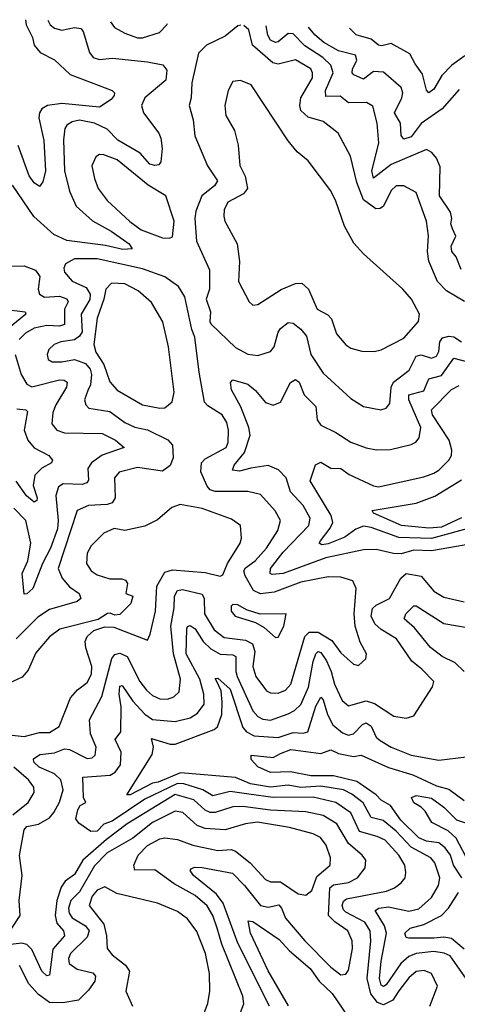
# Model space of a CAD drawing. Extents: x 1552294 to 1694791, y 811929 to 917222.
# Tile 399 of 643: x 1639657 to 1641398, y 911633 to 915546. Entities that reach past the tile are written whole.
import ezdxf

# ---------------------------------------------------------------- set-up
doc = ezdxf.new("R2010")
doc.units = 0

msp = doc.modelspace()

# ---------------------------------------------------------------- linework, layer by layer
at = {"layer": '0CON10XD'}
for points in [[(1639768.6, 915543.3), (1639777.8, 915525), (1639795, 915512.5), (1639825, 915504.1), (1639875, 915514.7), (1639900.5, 915510.5), (1639909.1, 915499.1), (1639935, 915414.6), (1639949.2, 915395), (1639975, 915387), (1640026.7, 915393.3), (1640165, 915378.5), (1640226.6, 915366.6), (1640242.7, 915345), (1640238.2, 915305), (1640154.5, 915235.5), (1640141.2, 915205), (1640150, 915175), (1640210, 915095), (1640218.4, 915075), (1640223.8, 915033.8), (1640218.9, 914981.1), (1640210.9, 914969.1), (1640195, 914965.6), (1640175, 914971.8), (1640136.2, 915015), (1640046.9, 915066.9), (1640005, 915110.4), (1639955, 915134.5), (1639895, 915145.8), (1639865, 915139.4), (1639845, 915126.5), (1639837.1, 915112.9), (1639831.5, 915068.5), (1639834.5, 914944.5), (1639855, 914864.4), (1639882.2, 914805), (1639946.4, 914746.4), (1640021.2, 914705), (1640092.5, 914655), (1640103.8, 914635), (1640067.6, 914632.4), (1639997.9, 914647.9), (1639845, 914668.7), (1639792.3, 914692.3), (1639712.9, 914762.9), (1639628, 914888)], [(1639680.2, 915545.6), (1639682.6, 915525), (1639708, 915475), (1639713.9, 915443.9), (1639738.8, 915415), (1639795, 915385.7), (1639858.3, 915328.3), (1640025, 915264), (1640034, 915255), (1640032.5, 915245), (1640021.3, 915228.7), (1639975, 915198.1), (1639825, 915212.3), (1639767.1, 915205), (1639745, 915191.8), (1639735.3, 915175), (1639733.3, 915155), (1639752.3, 915065), (1639759.1, 914945), (1639748.9, 914901.1), (1639735, 914883.3), (1639715, 914897.8), (1639695, 914924.5), (1639650.5, 915045)], [(1640018, 915536.8), (1640034.7, 915514.7), (1640075, 915491.8), (1640125, 915474), (1640145, 915473.5), (1640213.1, 915495), (1640242.9, 915525), (1640244.8, 915530.9)], [(1640537.4, 915523.3), (1640525, 915520.9), (1640475, 915480.8), (1640400.6, 915445), (1640367.9, 915412.1), (1640341.7, 915295), (1640339.5, 915235), (1640330.9, 915205), (1640347.3, 915147.3), (1640354.2, 915084.2), (1640404.8, 914965), (1640443.8, 914905), (1640432.1, 914885), (1640381.8, 914845), (1640357.8, 914785), (1640353.5, 914755), (1640360, 914665), (1640411.7, 914551.7), (1640411.5, 914475), (1640399.4, 914435), (1640416.7, 914385), (1640413.8, 914345), (1640419.2, 914335), (1640515, 914243.3), (1640565, 914216.9), (1640605, 914210.8), (1640655, 914226.9), (1640669.7, 914245), (1640685, 914304.3), (1640695, 914318.8), (1640725, 914341.8), (1640745, 914339.1), (1640775, 914316.1), (1640797.7, 914287.7), (1640815, 914215.6), (1640865, 914140.9), (1640975, 914040), (1641025, 914008), (1641094.5, 913995.5), (1641115, 914001.4), (1641129.5, 914020.5), (1641134.4, 914085), (1641144.8, 914105), (1641206.6, 914153.4), (1641235, 914208.1), (1641255, 914213.8), (1641295, 914201.1), (1641315, 914208.2), (1641325, 914227.1), (1641328.3, 914265), (1641339, 914281), (1641365, 914288), (1641385, 914285.5), (1641415.1, 914265.1)], [(1641426.3, 914426.3), (1641355, 914467.5), (1641320, 914505), (1641285.4, 914585.4), (1641279.4, 914625), (1641283.9, 914686.1), (1641275.9, 914745), (1641235, 914858.5), (1641185, 914885.3), (1641155, 914885.9), (1641135, 914866.4), (1641105, 914804), (1641091.5, 914795), (1641073.4, 914793.4), (1641025, 914829.7), (1640998.1, 914898.1), (1640972.7, 915002.7), (1640924.7, 915094.7), (1640865, 915141.5), (1640805, 915158.4), (1640776.1, 915185), (1640771.5, 915205), (1640775.7, 915235), (1640822.2, 915315), (1640822.4, 915335), (1640815, 915350), (1640755, 915385.9), (1640685, 915369.5), (1640664.8, 915374.8), (1640583.8, 915443.8), (1640568.6, 915505), (1640548.2, 915523)], [(1641413.4, 914553.4), (1641393.6, 914603.6), (1641375.8, 914625), (1641373.4, 914645), (1641392.2, 914685), (1641378.7, 914715), (1641372, 914735), (1641376.6, 914755), (1641371.3, 914781.3), (1641327.8, 914845), (1641330.5, 914960.5), (1641315.9, 914995.9), (1641297.4, 915017.4), (1641275, 915029.1), (1641135, 914970.7), (1641065, 914915.6), (1641058.3, 914945), (1641086.1, 915055), (1641079.7, 915135), (1641062, 915202), (1641036.6, 915216.6), (1640965.2, 915215.2), (1640931.7, 915241.7), (1640875, 915240.5), (1640874.1, 915264.1), (1640904.5, 915335), (1640894.4, 915365), (1640863, 915395), (1640792, 915442), (1640745, 915489.2), (1640725, 915490.5), (1640685, 915458.1), (1640675, 915455.6), (1640655, 915464.3), (1640644.5, 915484.5), (1640637.7, 915520.7)], [(1641405, 915268.7), (1641338.3, 915191.7), (1641255, 915133.1), (1641215, 915080.2), (1641185, 915070.7), (1641175.3, 915085), (1641172.7, 915135), (1641147.8, 915175), (1641177.8, 915235), (1641181.1, 915255), (1641175, 915275.5), (1641105, 915336.8), (1641065, 915339.6), (1641025, 915308.7), (1640986.9, 915326.9), (1640979.6, 915335), (1640981.4, 915348.6), (1640997.9, 915385), (1640993.5, 915405), (1640925, 915422.4), (1640867.1, 915455), (1640830.7, 915485), (1640806.1, 915516.3)], [(1641427.6, 915402.4), (1641376.1, 915365), (1641336.5, 915323.5), (1641305, 915269.6), (1641285, 915255.6), (1641276.1, 915266.1), (1641259.6, 915329.6), (1641229.9, 915369.9), (1641209.8, 915409.8), (1641135, 915450.9), (1641098.1, 915441.9), (1641085, 915444.6), (1641055, 915468.3), (1640995.6, 915485), (1640968.6, 915512.1)], [(1641067, 914227), (1641095, 914233.1), (1641185, 914279.4), (1641243.7, 914346.3), (1641248.2, 914375), (1641216.4, 914435), (1641181.5, 914475), (1641024.3, 914615), (1640986.9, 914656.9), (1640950, 914725), (1640915.4, 914825), (1640895.4, 914865), (1640804.1, 914984.1), (1640760.6, 915020.6), (1640724.7, 915064.7), (1640577.4, 915287.4), (1640535, 915303.8), (1640505, 915300), (1640485.9, 915264.1), (1640472.5, 915205), (1640477.1, 915165), (1640511.1, 915105), (1640526.7, 915046.7), (1640533.2, 914966.8), (1640554.2, 914924.2), (1640563.8, 914875), (1640546.9, 914853.1), (1640485, 914820), (1640470.3, 914789.7), (1640468.6, 914765), (1640472.5, 914745), (1640521.8, 914655), (1640531.8, 914585), (1640528.2, 914505), (1640570, 914425), (1640585, 914411.4), (1640605, 914413.3), (1640696.8, 914473.2), (1640755, 914496.7), (1640779.2, 914499.2), (1640806.7, 914475), (1640840.4, 914395), (1640882.7, 914372.7), (1640897.3, 914357.3), (1640917.4, 914297.4), (1640955, 914253.1), (1640975, 914240.5), (1641018.1, 914228.1), (1641067, 914227)], [(1640253, 914677), (1640265, 914682.5), (1640272, 914745), (1640238, 914845), (1640168.5, 914888.5), (1640045, 914989.1), (1639991.2, 915008.8), (1639975, 915009.5), (1639959.4, 915000.6), (1639943.8, 914965), (1639954, 914915), (1639969.2, 914875), (1640005, 914827.5), (1640095, 914744.2), (1640140.3, 914710.3), (1640225, 914678.8), (1640253, 914677)], [(1639625, 911934.8), (1639658.5, 911985), (1639655.2, 912045), (1639666.7, 912145), (1639655.5, 912224.5), (1639675, 912326.1), (1639685, 912338.7), (1639731.3, 912348.7), (1639775, 912374.2), (1639793.3, 912395), (1639814.6, 912435.4), (1639830, 912485), (1639820.4, 912525), (1639795, 912548), (1639734.2, 912575), (1639713.6, 912595), (1639712.3, 912607.7), (1639737.5, 912625), (1639795, 912632.7), (1639835, 912648.5), (1639855, 912645.7), (1639925, 912609.7), (1639945, 912612.7), (1639957.1, 912622.9), (1639961.2, 912655), (1639938.1, 912708.1), (1639935, 912763.8), (1639983.8, 912856.2), (1640023.4, 913006.6), (1640035, 913023.5), (1640055, 913028), (1640085, 913014.6), (1640135.1, 912915.1), (1640160.8, 912880.8), (1640185, 912860), (1640215, 912846.7), (1640245, 912845.3), (1640270.5, 912855), (1640291.1, 912875), (1640297.2, 912925), (1640269, 913025), (1640258.4, 913135), (1640271.2, 913208.8), (1640272.3, 913255), (1640285, 913277.5), (1640305, 913280.7), (1640382.7, 913262.7), (1640391, 913245), (1640392.9, 913185), (1640430.3, 913120.3), (1640469.9, 913089.9), (1640555, 913080.2), (1640583.5, 913065), (1640592.3, 913035), (1640584.5, 912974.5), (1640596.1, 912935), (1640638.6, 912878.6), (1640655, 912870.7), (1640685, 912869.1), (1640715, 912881.3), (1640735.2, 912905), (1640791, 913095), (1640809, 913111), (1640845, 913111.8), (1640898.7, 913078.7), (1640935, 913029.6), (1640985, 912984.2), (1641005, 912978.8), (1641034, 913006), (1641036.9, 913025), (1641011.5, 913071.5), (1640992.1, 913135), (1640987.8, 913185), (1640995.4, 913285.4), (1640982.5, 913315), (1640935, 913330.6), (1640885, 913331.6), (1640775, 913309.8), (1640669.6, 913270.4), (1640615, 913264.3), (1640587.2, 913277.2), (1640553.5, 913335), (1640548.4, 913355), (1640555, 913367.6), (1640594.2, 913395), (1640639.5, 913445), (1640684.2, 913515), (1640694.1, 913555), (1640674, 913594), (1640615, 913658.5), (1640565, 913670.2), (1640435, 913671), (1640415, 913676.8), (1640402.3, 913692.3), (1640378.3, 913748.3), (1640380.5, 913785), (1640395, 913800.2), (1640478.2, 913845), (1640486.5, 913865), (1640487.7, 913915), (1640480.9, 913945), (1640462.5, 913975), (1640405, 914010.6), (1640391.8, 914025), (1640370.5, 914145), (1640354.3, 914284.3), (1640341.2, 914315), (1640313.8, 914443.8), (1640288.5, 914485), (1640235, 914523.2), (1640145, 914555.1), (1639965, 914594.6), (1639875, 914595.7), (1639838.5, 914575), (1639832.1, 914557.9), (1639835, 914542.9), (1639865, 914505.9), (1639921.5, 914481.5), (1639937.4, 914455), (1639935.9, 914434.1), (1639901.2, 914375), (1639905.1, 914305), (1639895, 914287.3), (1639875, 914273.1), (1639820, 914265), (1639794.4, 914255), (1639772.2, 914235), (1639765.6, 914215), (1639770.8, 914195), (1639786.3, 914186.3), (1639825, 914186.3), (1639875, 914195.7), (1639919.2, 914179.2), (1639937.1, 914157.1), (1639942.4, 914135), (1639938.3, 914095), (1639928.5, 914071.5), (1639914.6, 914035), (1639920, 914015), (1639931.5, 914001.5), (1640015, 913988.7), (1640075, 913944.3), (1640115, 913926.1), (1640165, 913915.7), (1640245.8, 913875.8), (1640265.3, 913855), (1640268.1, 913805), (1640255, 913773.8), (1640225, 913751.7), (1640125.9, 913765.9), (1640053.2, 913746.8), (1640034.2, 913725), (1640036.2, 913645), (1640025, 913625.3), (1640005, 913618.3), (1639931.2, 913615), (1639885, 913594.5), (1639810.4, 913365), (1639826, 913326), (1639855, 913291.8), (1639893.6, 913265), (1639899.5, 913245), (1639885, 913233.2), (1639775, 913202.1), (1639729, 913171), (1639643.2, 913085)], [(1639574.8, 914564.8), (1639675, 914566.9), (1639719.9, 914549.9), (1639736.4, 914525), (1639730, 914475), (1639735.3, 914455.3), (1639755, 914443.5), (1639815, 914447), (1639845, 914436.4), (1639849.2, 914425), (1639835.3, 914395.3), (1639835, 914334.1), (1639815, 914327.5), (1639765, 914330.2), (1639715, 914320), (1639679.6, 914300.4), (1639654.4, 914275)], [(1640215, 914001.5), (1640235, 914002.9), (1640263.6, 914026.4), (1640271.8, 914065), (1640248.6, 914245), (1640226, 914345), (1640181.5, 914421.5), (1640128.3, 914468.3), (1640075, 914495.3), (1640022.1, 914497.9), (1639999.1, 914475), (1639991.7, 914435), (1639965, 914359.2), (1639951.6, 914255), (1639960.4, 914225), (1639991.7, 914175), (1640015, 914106.5), (1640045, 914073.1), (1640146, 914015), (1640215, 914001.5)], [(1639591.9, 914395), (1639678.5, 914385), (1639680.8, 914375), (1639607.2, 914315)], [(1639638.4, 914215), (1639662.2, 914135), (1639685, 914096.9), (1639705, 914086.7), (1639815, 914114.3), (1639833.2, 914113.2), (1639845.3, 914105.3), (1639842.8, 914085), (1639800.2, 914015), (1639789.2, 913985), (1639785, 913940), (1639804.3, 913914.3), (1639835, 913903.7), (1639985, 913901.6), (1640038.5, 913875), (1640072.5, 913845), (1639985, 913814.8), (1639942.7, 913785), (1639928.1, 913761.9), (1639930, 913715), (1639924.3, 913705), (1639905, 913698.2), (1639829.2, 913700.8), (1639811, 913689), (1639801.3, 913655), (1639810.6, 913555), (1639807.1, 913522.9), (1639780, 913445), (1639747.9, 913385), (1639708.8, 913285), (1639685, 913264.5), (1639675, 913263.1), (1639667.3, 913345), (1639688.7, 913395), (1639701.2, 913465), (1639680.9, 913555), (1639633.3, 913605)], [(1641525, 913475.2), (1641295, 913434.8), (1641225, 913436.9), (1641175, 913422.9), (1641144, 913424), (1641075, 913440.2), (1641025, 913438.3), (1640875, 913406.4), (1640705, 913344.6), (1640661, 913341), (1640653.3, 913345), (1640655.3, 913365), (1640705, 913429.5), (1640808, 913535), (1640812.8, 913565), (1640785.2, 913615.2), (1640735, 913669.1), (1640717, 913725), (1640687.2, 913757.2), (1640645, 913774.3), (1640576.5, 913763.5), (1640531.3, 913751.3), (1640503.1, 913755), (1640510.9, 913775), (1640551, 913825), (1640573.3, 913895), (1640568.9, 913925), (1640536.6, 914006.5), (1640499.2, 914075), (1640495.6, 914104.4), (1640505, 914114.3), (1640565, 914096.9), (1640595, 914071.6), (1640635, 914024.1), (1640665, 914013.8), (1640695, 914025.5), (1640735, 914104.3), (1640755, 914115.8), (1640768.8, 914105), (1640789.3, 914055), (1640835, 914008.9), (1640840.9, 913955), (1640855, 913934.4), (1640915, 913905.5), (1640975, 913866.8), (1641035, 913843.5), (1641076.1, 913836.1), (1641132.3, 913837.7), (1641215, 913857.9), (1641232.7, 913867.3), (1641245.8, 913884.2), (1641252.6, 913925), (1641204.8, 914035), (1641204.8, 914055.2), (1641265, 914071.2), (1641285, 914118.2), (1641335, 914131.6), (1641385, 914200.3), (1641435, 914187.1)], [(1641465, 913529.8), (1641295, 913484), (1641165, 913487.7), (1641055, 913528), (1641025, 913532.5), (1640995, 913520.4), (1640951.3, 913488.7), (1640885, 913462.6), (1640858.9, 913458.9), (1640849.1, 913465), (1640853.7, 913475), (1640892.7, 913525), (1640902.4, 913547.6), (1640896.3, 913575), (1640813, 913713), (1640833.5, 913776.5), (1640855, 913786.7), (1640895, 913763.5), (1640935, 913762.2), (1640967.7, 913737.7), (1641065, 913692.8), (1641085, 913688.8), (1641265, 913729.1), (1641305, 913744.1), (1641325, 913755.4), (1641364.8, 913795.2), (1641375.7, 913814.3), (1641376.8, 913835), (1641366.4, 913875), (1641300, 913975), (1641296, 913995), (1641375, 914076.2), (1641405, 914091.3)], [(1639645, 913999.5), (1639681.2, 913995), (1639688, 913988), (1639674.7, 913915), (1639688.7, 913875), (1639714.8, 913844.8), (1639773.4, 913813.4), (1639787.1, 913795), (1639783.3, 913785), (1639745, 913763.1), (1639717.3, 913735), (1639710.5, 913695), (1639726.2, 913645), (1639725, 913634.5), (1639715, 913627.7), (1639683.7, 913653.7), (1639642.2, 913712.2)], [(1641415, 913566.5), (1641335, 913528.5), (1641285, 913524.4), (1641175.8, 913535), (1641064.3, 913585), (1641060, 913595), (1641235, 913623.8), (1641308.2, 913651.8), (1641415, 913716.8)], [(1640499.5, 913560.5), (1640383.2, 913603.2), (1640295, 913618.9), (1640262.5, 913607.5), (1640205, 913558), (1640155, 913532.5), (1640075, 913516.2), (1640033, 913523), (1639991.4, 913505), (1639941.8, 913455), (1639925.5, 913425), (1639922.1, 913385), (1639941.1, 913355), (1639965, 913340), (1640015, 913323.6), (1640063.6, 913323.6), (1640077.8, 913317.8), (1640085.5, 913305), (1640078.8, 913265), (1640106.5, 913255), (1640099.1, 913225), (1640055, 913181.8), (1640035, 913178.6), (1640017.5, 913187.5), (1640005.8, 913185.8), (1639968.5, 913161.5), (1639816.3, 913123.7), (1639775, 913093.5), (1639720.8, 913029.2), (1639689.9, 912960.1), (1639667.2, 912932.8), (1639615, 912908.3)], [(1639615, 912703.8), (1639675, 912696.9), (1639735, 912713), (1639775, 912712.4), (1639813.3, 912736.7), (1639858.9, 912851.1), (1639887.3, 912882.7), (1639925, 912911.1), (1639942, 912945), (1639944.2, 912975), (1639919.4, 913049.4), (1639917.5, 913075), (1639925.7, 913094.3), (1639951.5, 913118.5), (1639995, 913132.3), (1640031.6, 913131.6), (1640165, 913080), (1640176.2, 913103.8), (1640197.9, 913195), (1640203.1, 913295), (1640235, 913349.7), (1640265, 913358.7), (1640395, 913349.1), (1640455, 913334.4), (1640465, 913338.8), (1640483.4, 913385), (1640533.8, 913465), (1640539.2, 913485), (1640535.6, 913535), (1640499.5, 913560.5)], [(1641288.9, 911625), (1641319.1, 911705), (1641295.6, 911755), (1641267, 911767), (1641235, 911763.6), (1641205, 911738.2), (1641165.6, 911685.6), (1641141.3, 911648.6), (1641105, 911630.7), (1641080.2, 911640.2), (1641054.1, 911674.1), (1641039.3, 911735), (1641054.2, 911885), (1641051.2, 911925), (1641029.7, 911959.7), (1640955, 911998.4), (1640945, 912008.2), (1640940.5, 912025), (1640945, 912042.1), (1640957.7, 912052.3), (1641117.1, 912082.9), (1641148.1, 912095), (1641174.4, 912115), (1641191.1, 912135), (1641193.6, 912156.4), (1641188.9, 912185), (1641166.1, 912225), (1641110.9, 912285), (1641079.9, 912299.9), (1641009.5, 912319.5), (1640974.1, 912394.1), (1640915, 912434.2), (1640825, 912455.4), (1640665, 912454.1), (1640568.2, 912468.2), (1640495, 912479), (1640425, 912460.6), (1640385, 912485.1), (1640309.5, 912509.5), (1640285, 912509.6), (1640155, 912447.3), (1640025, 912360), (1639991.6, 912348.4), (1639965, 912320.3), (1639940, 912320), (1639892.4, 912352.4), (1639880.2, 912370.2), (1639888.5, 912405), (1639897.9, 912422.1), (1639920, 912435), (1639911.2, 912455), (1639908.1, 912535), (1640016.8, 912543.2), (1640037.4, 912555), (1640057.7, 912585), (1640060, 912635), (1640036.9, 912685), (1640059.2, 912715), (1640061, 912815), (1640052.3, 912865), (1640055, 912896.5), (1640065, 912900), (1640107.1, 912837.1), (1640155.1, 912785.1), (1640185.2, 912764.8), (1640275, 912756.6), (1640335, 912771.6), (1640365, 912789.2), (1640390.3, 912825), (1640389.6, 912865), (1640373.3, 912925), (1640319.8, 913025), (1640322.1, 913125), (1640325, 913134.2), (1640335, 913138.2), (1640355, 913125.4), (1640386.6, 913075), (1640418.1, 913045), (1640455, 913024.2), (1640505, 913021.7), (1640517.1, 913015), (1640516.6, 912955), (1640522.8, 912935), (1640585, 912799.2), (1640605, 912776.4), (1640625, 912765.2), (1640655, 912762), (1640725, 912786.5), (1640750, 912800), (1640775, 912824.2), (1640806.5, 912893.5), (1640825.1, 912994.9), (1640835, 913025.6), (1640844.8, 913035.2), (1640855, 913030.7), (1640877.5, 912997.5), (1640896.8, 912955), (1640910.2, 912905), (1640940.1, 912840.1), (1640965, 912819.3), (1641035, 912838.8), (1641068.1, 912828.1), (1641145, 912777.9), (1641195, 912769.4), (1641225, 912778.8), (1641299.4, 912895), (1641304.3, 912915), (1641257.3, 912965), (1641216.7, 912996.7), (1641155.9, 913085), (1641095, 913122.3), (1641069.8, 913145), (1641055.8, 913175), (1641061.1, 913205), (1641075, 913218.4), (1641128, 913245), (1641173.3, 913326.7), (1641195.3, 913344.7), (1641255, 913333.9), (1641304.5, 913275), (1641345, 913250.8), (1641425, 913232.1)], [(1640675, 913090), (1640685, 913091.2), (1640707.5, 913135), (1640717.5, 913185), (1640613.5, 913183.5), (1640560, 913200), (1640525, 913220), (1640505, 913221.2), (1640498.8, 913215), (1640498, 913195), (1640514, 913175), (1640595, 913150.5), (1640629.9, 913129.9), (1640675, 913090)], [(1641425.3, 912955), (1641389.6, 912989.6), (1641337.7, 913015), (1641291, 913051), (1641228.3, 913128.3), (1641187.3, 913165), (1641193.8, 913185), (1641225, 913216.7), (1641235, 913216.5), (1641345, 913146.1), (1641445, 913128.8)], [(1641435, 911732.5), (1641369.2, 911825), (1641346.5, 911836.5), (1641305, 911841.9), (1641235, 911835.2), (1641205, 911822), (1641173.1, 911795), (1641115, 911709.5), (1641105, 911703.6), (1641095, 911709.3), (1641088.9, 911735), (1641094.6, 911804.6), (1641116.9, 911915), (1641108, 911945), (1641071.8, 912005), (1641085.5, 912014.5), (1641125, 912019.6), (1641205, 912003.2), (1641245, 912012), (1641295, 912056.5), (1641323.1, 912105), (1641328.8, 912135), (1641308.6, 912195), (1641292.9, 912215), (1641215, 912257.4), (1641155, 912320.3), (1641102.7, 912362.7), (1641055, 912375.6), (1641023.6, 912433.6), (1640978, 912468), (1640944.7, 912484.7), (1640855, 912499.3), (1640775, 912493.7), (1640725, 912503.1), (1640655, 912496.1), (1640575, 912508.8), (1640515, 912533.9), (1640297, 912553), (1640207.8, 912515), (1640185, 912511.1), (1640096.2, 912465), (1640083.3, 912465), (1640183.9, 912625), (1640188.8, 912655), (1640181.4, 912688.6), (1640255, 912666.5), (1640275, 912666.5), (1640431.1, 912725), (1640443.5, 912735), (1640461.7, 912785), (1640462.8, 912832.8), (1640458.9, 912878.9), (1640440.7, 912915), (1640435, 912927.5), (1640445, 912928.2), (1640494.8, 912885), (1640545, 912733.3), (1640559.5, 912715), (1640589.5, 912699.5), (1640685, 912692.4), (1640745, 912712.6), (1640785, 912709.8), (1640803.3, 912715), (1640835, 912817.9), (1640855, 912852.7), (1640865, 912843.1), (1640882.3, 912785), (1640902.7, 912742.7), (1640941.7, 912711.7), (1640965, 912702.8), (1640985, 912706.9), (1641020.9, 912745), (1641035, 912751.7), (1641055, 912738.6), (1641074.9, 912694.9), (1641091, 912681), (1641135, 912654.2), (1641215, 912622.6), (1641325, 912602.8), (1641435, 912616.7)], [(1641416.6, 912135), (1641383, 912185), (1641370.7, 912225), (1641349.5, 912255), (1641325, 912273.8), (1641275, 912281.3), (1641244.9, 912294.9), (1641173.9, 912365), (1641132.7, 912422.7), (1641095, 912443.3), (1641075.8, 912465.8), (1640998.6, 912518.6), (1640905, 912540), (1640815, 912540.4), (1640735, 912556.2), (1640655, 912554.5), (1640605, 912576.5), (1640577.5, 912605), (1640577.5, 912622.5), (1640665, 912614), (1640695, 912629), (1640735.5, 912645.5), (1640855, 912629.4), (1640895, 912644.6), (1640925, 912630), (1640985, 912617.7), (1641015, 912623.1), (1641125, 912573.3), (1641220.6, 912545), (1641315, 912501), (1641365, 912488.1), (1641425, 912442.5)], [(1639629, 912385), (1639690.4, 912435), (1639713.8, 912475), (1639712.9, 912495), (1639691.8, 912525), (1639633.2, 912575)], [(1640650.7, 911625), (1640525.2, 911875), (1640466.2, 912035), (1640440.4, 912070.4), (1640348.5, 912145), (1640335.6, 912165), (1640338.9, 912171.1), (1640352.7, 912177.3), (1640383.4, 912176.6), (1640504.1, 912154.1), (1640551.9, 912105), (1640615, 912025.3), (1640645, 912018.1), (1640687.7, 912027.7), (1640699, 912015), (1640715.2, 911975), (1640791.7, 911885), (1640895, 911780.7), (1640935, 911750), (1640955, 911753.1), (1640965, 911768.8), (1640981.1, 911855), (1640980.3, 911885), (1640962.2, 911925), (1640910.4, 911960.4), (1640886.2, 911985), (1640890.4, 912095), (1640905, 912108), (1640965, 912117.1), (1641001.2, 912135), (1641031.5, 912175), (1641033.8, 912205), (1641020, 912225), (1640965, 912271.8), (1640919.3, 912349.3), (1640865, 912383.3), (1640795, 912398.1), (1640655, 912403.8), (1640545, 912418.3), (1640505, 912416.9), (1640435, 912395.4), (1640415, 912395.1), (1640395, 912404.8), (1640349.7, 912445), (1640275, 912466.5), (1640085, 912350.5), (1640002, 912288), (1639908.6, 912205), (1639875, 912148), (1639838.2, 912121.8), (1639822.4, 912097.6), (1639804.7, 912045), (1639798.6, 911985), (1639805.1, 911955.1), (1639830.8, 911925), (1639835.3, 911905), (1639788.8, 911851.2), (1639775, 911748), (1639765, 911745.5), (1639745, 911764.7), (1639705, 911850.3), (1639685, 911871), (1639665, 911875.7), (1639575, 911864.5)], [(1641444.8, 912195), (1641393.3, 912293.3), (1641362.4, 912322.4), (1641297.5, 912355), (1641270.5, 912400.5), (1641255, 912416.7), (1641225, 912433.1), (1641215.6, 912455), (1641235, 912462.2), (1641295, 912451.7), (1641345, 912416.2), (1641395, 912366), (1641465, 912342.3)], [(1640517.9, 911555), (1640548.5, 911635), (1640545.3, 911665), (1640461.7, 911871.7), (1640443, 911935), (1640426, 911985), (1640403.5, 912023.5), (1640355, 912065.2), (1640271.7, 912111.7), (1640195, 912166.8), (1640115, 912165.8), (1640111.1, 912185), (1640128.8, 912225), (1640165, 912263.3), (1640215, 912290.5), (1640235, 912294.8), (1640285, 912287.6), (1640346, 912265), (1640445, 912243.4), (1640497.9, 912247.9), (1640515, 912241.2), (1640574.3, 912194.3), (1640635, 912128.7), (1640655, 912119.1), (1640695, 912119.3), (1640765, 912071.8), (1640795, 912066.7), (1640818.8, 912085), (1640839.9, 912140.1), (1640892.3, 912185), (1640893.3, 912215), (1640876.4, 912265), (1640854.5, 912295), (1640825, 912309.7), (1640730, 912335), (1640602.9, 912357.1), (1640555, 912350), (1640474.2, 912325.8), (1640395, 912330.8), (1640363.2, 912343.2), (1640306.4, 912395), (1640275, 912399.8), (1640185, 912354.8), (1640107.5, 912292.5), (1640004.4, 912235), (1639955, 912182.5), (1639895, 912080.2), (1639861, 912045), (1639851.2, 912015), (1639854, 911995), (1639865.7, 911975.7), (1639918.6, 911945), (1639933.2, 911925), (1639925, 911899.7), (1639858.8, 911835), (1639851, 911815), (1639854, 911795), (1639885, 911772.8), (1639948.3, 911758.3), (1639958.5, 911745), (1639956.2, 911725), (1639930.7, 911689.3), (1639890.6, 911649.4), (1639828.5, 911638.5), (1639775, 911640), (1639731.3, 911671.3), (1639693.8, 911713.8), (1639656.6, 911786.6)], [(1640369.2, 911545), (1640405, 911636.2), (1640413.9, 911685), (1640412.4, 911755), (1640396.6, 911835), (1640362.2, 911922.2), (1640325, 911972.9), (1640285, 912001.3), (1640205, 912034.6), (1640043.4, 912073.4), (1639995, 912098.9), (1639965, 912086.4), (1639945, 912062.9), (1639933.2, 912025), (1639991.3, 911951.3), (1640002.6, 911905), (1640005.3, 911855), (1640025, 911828.8), (1640078, 911788), (1640093.3, 911765), (1640079.1, 911685), (1640106.2, 911625)], [(1641425, 911851.9), (1641375, 911893.9), (1641345, 911898.9), (1641304.6, 911895.4), (1641205, 911895.3), (1641195, 911898.1), (1641190, 911915), (1641210.5, 911935), (1641265, 911950.2), (1641335, 911986), (1641363.3, 912015), (1641403.2, 912076.8)], [(1640726.5, 911626.5), (1640645.7, 911765.7), (1640575.2, 911915), (1640565.8, 911964.2), (1640585, 911961.8), (1640689.8, 911889.8), (1640730.5, 911845), (1640812.2, 911775), (1640849, 911725), (1640900.2, 911675), (1641045, 911463.6)]]:
    msp.add_lwpolyline(points, dxfattribs=at)

doc.saveas('drawing.dxf')
